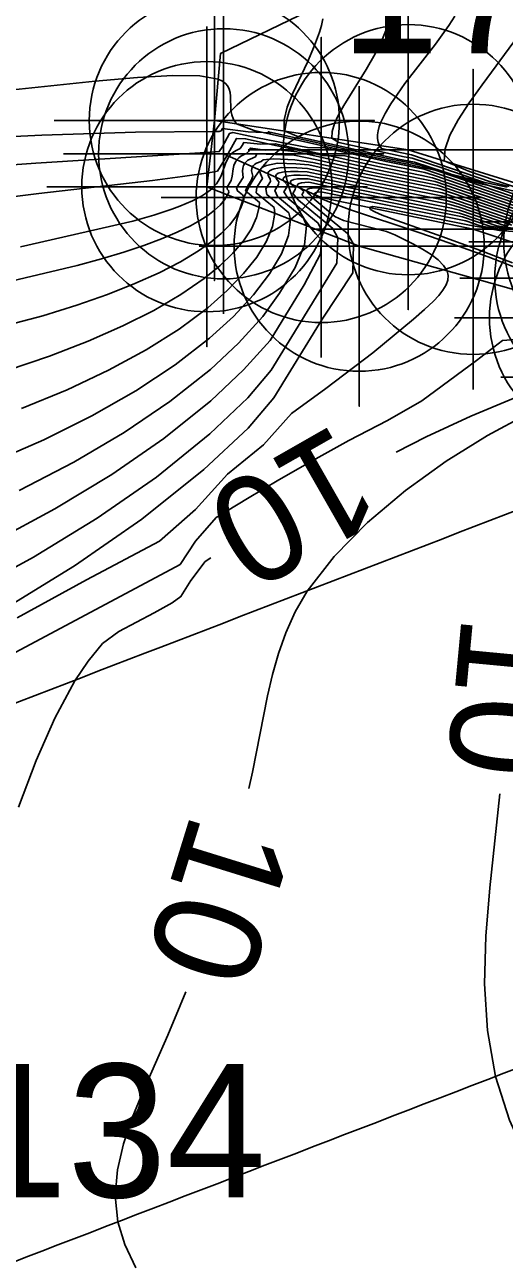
# Model space of a CAD drawing. Extents: x 2602990 to 2605851, y 618069 to 619180.
# Drawn here: x 2604039.77 to 2604048.75, y 618681.97 to 618705.14 of the extents above; entities that cross this region are included whole.
import ezdxf

# ---------------------------------------------------------------- set-up
doc = ezdxf.new("R2010")
doc.units = 0
for name, color, linetype in [('DTM Contours Major', 7, 'Continuous'), ('DTM Contours Major Text', 7, 'Continuous'), ('DTM Contours Minor', 7, 'Continuous'), ('DTM Contours Minor Text', 7, 'Continuous'), ('Exist DTM Breakline', 7, 'Continuous'), ('Exist DTM Breakline Cogo Number', 7, 'Continuous'), ('Exist DTM Breakline Cogo Point CELL', 7, 'Continuous'), ('Exist DTM Crownline', 7, 'Continuous'), ('Exist DTM Crownline Cogo Number', 7, 'Continuous'), ('Exist Roads EOP', 7, 'Continuous'), ('Exist Structure Major Bridge WW', 7, 'Continuous'), ('Exist Structure Major Bridge WW Cogo Point CELL', 7, 'Continuous'), ('Exist Structure Minor Head and End Wall Cogo Point CELL', 7, 'Continuous'), ('PH Exist DTM Breakline', 7, 'Continuous')]:
    doc.layers.add(name, color=color, linetype=linetype)

# ---------------------------------------------------------------- blocks, each defined once
blk = doc.blocks.new('EXIST DTM BREAKLINE COGO POINT')
at = {"layer": 'Exist DTM Breakline Cogo Point CELL'}
blk.add_lwpolyline([(0, 0.06), (0, -0.06), (0, 0), (0.06, 0), (-0.06, 0)], dxfattribs=at)
blk.add_circle((0, 0), 0.04688, dxfattribs=at)
blk = doc.blocks.new('EXIST STRUCTURE MINOR HEAD AND END WALL COGO POINT')
at = {"layer": 'Exist Structure Minor Head and End Wall Cogo Point CELL'}
blk.add_lwpolyline([(-0.06, 0), (0.06, 0), (0, 0), (0, 0.06), (0, -0.06)], dxfattribs=at)
blk.add_circle((0, 0), 0.04688, dxfattribs=at)
blk = doc.blocks.new('EXIST STRUCTURE MAJOR BRIDGE WW COGO POINT')
at = {"layer": 'Exist Structure Major Bridge WW Cogo Point CELL'}
blk.add_lwpolyline([(-0.06, 0), (0.06, 0), (0, 0), (0, 0.06), (0, -0.06)], dxfattribs=at)
blk.add_circle((0, 0), 0.04688, dxfattribs=at)

msp = doc.modelspace()

# ---------------------------------------------------------------- linework, layer by layer
at = {"layer": 'DTM Contours Major'}
for points in [[(2604046.614, 618705.238), (2604046.487, 618704.905), (2604046.335, 618704.593), (2604046.169, 618704.302), (2604045.747, 618703.626), (2604045.646, 618703.447), (2604045.571, 618703.285), (2604045.528, 618703.139), (2604045.524, 618703.012), (2604045.655, 618702.934), (2604046.877, 618702.664), (2604047.026, 618702.635), (2604047.603, 618702.448), (2604048.366, 618702.187), (2604048.808, 618702.093)], [(2604039.708, 618697.944), (2604040.562, 618698.298), (2604041.341, 618698.666), (2604042.042, 618699.046), (2604042.661, 618699.435), (2604043.197, 618699.833), (2604043.563, 618700.155), (2604043.871, 618700.474), (2604044.117, 618700.785), (2604044.299, 618701.082), (2604044.413, 618701.357), (2604044.456, 618701.605), (2604044.445, 618701.712), (2604044.107, 618701.991), (2604044.12, 618702.093), (2604044.223, 618702.255), (2604044.184, 618702.343), (2604044.177, 618702.38), (2604044.181, 618702.413), (2604044.192, 618702.435), (2604044.21, 618702.455), (2604044.234, 618702.473), (2604044.3, 618702.501), (2604044.508, 618702.543), (2604044.847, 618702.532), (2604045.094, 618702.51), (2604046.128, 618702.281), (2604047.59, 618701.989), (2604048.178, 618701.792), (2604049.31, 618701.405)], [(2604048.671, 618690.725), (2604048.482, 618688.962), (2604048.409, 618688.058), (2604048.386, 618687.166), (2604048.438, 618686.289), (2604048.59, 618685.43), (2604048.852, 618684.609), (2604049.221, 618683.806), (2604049.681, 618683.02), (2604050.221, 618682.248), (2604050.826, 618681.489)]]:
    msp.add_lwpolyline(points, dxfattribs=at)
at = {"layer": 'DTM Contours Minor'}
for points in [[(2604045.356, 618705.25), (2604045.327, 618705.124), (2604045.29, 618704.998), (2604045.2, 618704.748), (2604045.066, 618704.439), (2604044.794, 618703.856), (2604044.689, 618703.592), (2604044.629, 618703.354), (2604044.63, 618703.147), (2604044.897, 618703.039), (2604046.775, 618702.622), (2604047.073, 618702.563), (2604047.631, 618702.384), (2604048.125, 618702.215), (2604048.349, 618702.153), (2604048.914, 618702.026)], [(2604047.83, 618705.297), (2604047.713, 618705.121), (2604047.464, 618704.776), (2604046.893, 618704.034), (2604046.752, 618703.839), (2604046.627, 618703.653), (2604046.523, 618703.477), (2604046.444, 618703.312), (2604046.413, 618703.229), (2604046.392, 618703.149), (2604046.381, 618703.074), (2604046.381, 618703.004), (2604046.393, 618702.938), (2604046.417, 618702.877), (2604046.454, 618702.822), (2604046.951, 618702.712), (2604047.017, 618702.699), (2604048.499, 618702.196), (2604048.849, 618702.106)], [(2604049.262, 618705.282), (2604048.937, 618704.817), (2604048.342, 618704.012), (2604048.098, 618703.673), (2604047.892, 618703.359), (2604047.736, 618703.071), (2604047.645, 618702.813), (2604047.631, 618702.587), (2604048.101, 618702.386), (2604050.895, 618701.43), (2604051.252, 618701.4), (2604051.37, 618701.195), (2604051.857, 618700.102), (2604052.186, 618699.32), (2604052.232, 618699.277), (2604060.336, 618680.255)], [(2604050.557, 618701.412), (2604048.094, 618702.253), (2604047.461, 618702.415), (2604046.912, 618702.532), (2604046.476, 618702.622), (2604044.071, 618703.158), (2604043.737, 618703.281), (2604043.682, 618703.364), (2604043.649, 618703.451), (2604043.633, 618703.54), (2604043.624, 618703.802), (2604043.617, 618703.868), (2604043.601, 618703.929), (2604043.574, 618703.986), (2604043.532, 618704.037), (2604043.473, 618704.081), (2604043.394, 618704.118), (2604043.051, 618704.179), (2604042.541, 618704.186), (2604041.881, 618704.149), (2604041.09, 618704.079), (2604039.181, 618703.881)], [(2604050.262, 618701.457), (2604047.222, 618702.497), (2604046.989, 618702.548), (2604046.63, 618702.62), (2604044.334, 618703.132), (2604044.379, 618703.114), (2604043.958, 618703.129), (2604043.472, 618703.191), (2604043.448, 618703.148), (2604043.415, 618703.137), (2604043.299, 618703.137), (2604041.843, 618703.123), (2604040.091, 618703.07), (2604038.109, 618702.974)], [(2604050.122, 618701.451), (2604047.251, 618702.433), (2604046.539, 618702.575), (2604045.39, 618702.832), (2604045.066, 618702.84), (2604044.128, 618703.017), (2604043.67, 618703.118), (2604043.604, 618703.101), (2604043.466, 618702.845), (2604043.413, 618702.762), (2604043.255, 618702.751), (2604039.975, 618702.545), (2604038.574, 618702.443)], [(2604049.988, 618701.443), (2604047.411, 618702.324), (2604047.266, 618702.367), (2604046.447, 618702.531), (2604045.768, 618702.683), (2604045.352, 618702.685), (2604044.497, 618702.869), (2604043.908, 618703.001), (2604043.734, 618703.008), (2604043.551, 618702.671), (2604043.379, 618702.397), (2604043.212, 618702.365), (2604042.723, 618702.293), (2604042.162, 618702.221), (2604040.031, 618701.975), (2604039.171, 618701.872)], [(2604038.663, 618700.134), (2604040.753, 618700.627), (2604041.21, 618700.754), (2604041.625, 618700.878), (2604041.998, 618701.002), (2604042.33, 618701.125), (2604042.623, 618701.248), (2604042.876, 618701.37), (2604043.05, 618701.468), (2604043.2, 618701.565), (2604043.326, 618701.662), (2604043.43, 618701.759), (2604043.511, 618701.855), (2604043.571, 618701.951), (2604043.593, 618701.997), (2604043.59, 618702.032), (2604043.563, 618702.055), (2604043.561, 618702.092), (2604043.639, 618702.217), (2604043.658, 618702.298), (2604043.674, 618702.437), (2604043.689, 618702.5), (2604043.711, 618702.557), (2604043.745, 618702.609), (2604043.779, 618702.643), (2604043.821, 618702.673), (2604043.871, 618702.7), (2604043.927, 618702.723), (2604043.968, 618702.77), (2604043.998, 618702.827), (2604044.275, 618702.789), (2604044.524, 618702.793), (2604044.868, 618702.754), (2604046.347, 618702.425), (2604047.237, 618702.247), (2604047.46, 618702.2), (2604049.715, 618701.428)], [(2604039.687, 618700.979), (2604041.793, 618701.457), (2604042.187, 618701.569), (2604042.527, 618701.681), (2604042.677, 618701.736), (2604042.912, 618701.837), (2604043.084, 618701.927), (2604043.156, 618701.973), (2604043.221, 618702.019), (2604043.276, 618702.066), (2604043.301, 618702.089), (2604043.362, 618702.159), (2604043.395, 618702.206), (2604043.442, 618702.292), (2604043.477, 618702.377), (2604043.53, 618702.537), (2604043.56, 618702.609), (2604043.599, 618702.674), (2604043.638, 618702.717), (2604043.686, 618702.755), (2604043.742, 618702.789), (2604043.805, 618702.818), (2604043.843, 618702.873), (2604043.875, 618702.932), (2604044.189, 618702.898), (2604044.463, 618702.907), (2604046.419, 618702.473), (2604047.211, 618702.315), (2604047.409, 618702.271), (2604049.85, 618701.436)], [(2604038.105, 618699.156), (2604040.106, 618699.686), (2604040.742, 618699.885), (2604041.318, 618700.086), (2604041.833, 618700.288), (2604042.289, 618700.491), (2604042.686, 618700.695), (2604043.025, 618700.9), (2604043.254, 618701.063), (2604043.447, 618701.226), (2604043.605, 618701.385), (2604043.727, 618701.541), (2604043.814, 618701.692), (2604043.866, 618701.836), (2604043.88, 618701.903), (2604043.847, 618701.949), (2604043.754, 618702.025), (2604043.739, 618702.079), (2604043.863, 618702.276), (2604043.852, 618702.397), (2604043.855, 618702.451), (2604043.867, 618702.5), (2604043.89, 618702.543), (2604043.917, 618702.572), (2604043.95, 618702.598), (2604043.991, 618702.621), (2604044.09, 618702.663), (2604044.12, 618702.718), (2604044.819, 618702.692), (2604045.241, 618702.606), (2604046.274, 618702.377), (2604047.504, 618702.13), (2604049.58, 618701.42)], [(2604039.442, 618698.658), (2604040.235, 618698.93), (2604040.958, 618699.209), (2604041.609, 618699.495), (2604042.188, 618699.786), (2604042.695, 618700.082), (2604043.129, 618700.381), (2604043.423, 618700.621), (2604043.669, 618700.859), (2604043.867, 618701.091), (2604044.016, 618701.314), (2604044.114, 618701.525), (2604044.161, 618701.72), (2604044.166, 618701.809), (2604043.908, 618702.028), (2604043.957, 618702.129), (2604044.014, 618702.22), (2604044.042, 618702.3), (2604044.028, 618702.351), (2604044.021, 618702.398), (2604044.023, 618702.441), (2604044.036, 618702.478), (2604044.054, 618702.503), (2604044.079, 618702.526), (2604044.112, 618702.546), (2604044.196, 618702.577), (2604044.239, 618702.605), (2604044.432, 618702.625), (2604044.831, 618702.609), (2604045.166, 618702.558), (2604046.201, 618702.329), (2604047.547, 618702.06), (2604049.445, 618701.412)], [(2604039.147, 618696.933), (2604040.125, 618697.361), (2604041.028, 618697.811), (2604041.851, 618698.279), (2604042.588, 618698.764), (2604043.233, 618699.263), (2604043.678, 618699.671), (2604044.055, 618700.076), (2604044.357, 618700.47), (2604044.578, 618700.844), (2604044.712, 618701.187), (2604044.751, 618701.49), (2604044.72, 618701.613), (2604044.306, 618701.956), (2604044.287, 618702.062), (2604044.373, 618702.198), (2604044.368, 618702.249), (2604044.345, 618702.286), (2604044.331, 618702.319), (2604044.327, 618702.348), (2604044.331, 618702.368), (2604044.341, 618702.385), (2604044.358, 618702.401), (2604044.408, 618702.427), (2604044.442, 618702.437), (2604044.58, 618702.462), (2604044.868, 618702.459), (2604045.065, 618702.447), (2604046.058, 618702.232), (2604047.632, 618701.918), (2604047.895, 618701.835), (2604049.174, 618701.397)], [(2604039.195, 618695.457), (2604040.333, 618696.065), (2604041.399, 618696.708), (2604042.377, 618697.382), (2604043.253, 618698.088), (2604043.871, 618698.671), (2604044.367, 618699.223), (2604045.004, 618700.264), (2604045.312, 618700.843), (2604045.341, 618701.259), (2604045.268, 618701.417), (2604044.704, 618701.885), (2604044.624, 618702.004), (2604044.682, 618702.097), (2604044.689, 618702.139), (2604044.634, 618702.194), (2604044.618, 618702.218), (2604044.612, 618702.234), (2604044.611, 618702.248), (2604044.623, 618702.273), (2604044.653, 618702.292), (2604044.719, 618702.309), (2604044.811, 618702.318), (2604044.928, 618702.32), (2604045.067, 618702.315), (2604045.314, 618702.266), (2604045.925, 618702.133), (2604047.719, 618701.775), (2604047.91, 618701.721), (2604048.899, 618701.383)], [(2604039.665, 618696.413), (2604040.688, 618696.942), (2604041.632, 618697.497), (2604042.488, 618698.077), (2604043.247, 618698.68), (2604043.777, 618699.174), (2604044.229, 618699.668), (2604044.543, 618700.108), (2604044.839, 618700.59), (2604045.011, 618701.016), (2604045.046, 618701.375), (2604044.994, 618701.515), (2604044.505, 618701.921), (2604044.455, 618702.033), (2604044.526, 618702.146), (2604044.531, 618702.194), (2604044.483, 618702.257), (2604044.472, 618702.283), (2604044.471, 618702.3), (2604044.475, 618702.316), (2604044.485, 618702.331), (2604044.52, 618702.354), (2604044.545, 618702.364), (2604044.633, 618702.381), (2604044.751, 618702.389), (2604044.895, 618702.388), (2604045.062, 618702.38), (2604045.354, 618702.322), (2604045.99, 618702.183), (2604047.675, 618701.847), (2604047.904, 618701.777), (2604049.037, 618701.39)], [(2604038.668, 618694.472), (2604039.931, 618695.159), (2604041.126, 618695.889), (2604042.235, 618696.661), (2604043.239, 618697.473), (2604043.952, 618698.149), (2604044.388, 618698.664), (2604045.615, 618700.669), (2604045.636, 618701.144), (2604045.541, 618701.319), (2604044.901, 618701.85), (2604044.793, 618701.977), (2604044.838, 618702.049), (2604044.842, 618702.083), (2604044.783, 618702.132), (2604044.763, 618702.152), (2604044.754, 618702.167), (2604044.747, 618702.192), (2604044.756, 618702.212), (2604044.767, 618702.22), (2604044.811, 618702.238), (2604044.879, 618702.248), (2604044.969, 618702.252), (2604045.078, 618702.25), (2604045.863, 618702.083), (2604047.767, 618701.702), (2604047.913, 618701.666), (2604048.76, 618701.377)], [(2604039.368, 618694.183), (2604040.699, 618694.997), (2604041.961, 618695.871), (2604043.122, 618696.801), (2604043.955, 618697.58), (2604044.436, 618698.148), (2604045.342, 618699.621), (2604045.915, 618700.489), (2604045.931, 618701.029), (2604045.814, 618701.223), (2604045.097, 618701.817), (2604044.962, 618701.95), (2604044.994, 618702.002), (2604044.99, 618702.028), (2604044.909, 618702.087), (2604044.882, 618702.122), (2604044.881, 618702.141), (2604044.885, 618702.149), (2604044.91, 618702.165), (2604044.954, 618702.177), (2604045.016, 618702.183), (2604045.095, 618702.185), (2604045.8, 618702.033), (2604047.917, 618701.61), (2604048.618, 618701.371), (2604049.041, 618701.307)], [(2604039.628, 618694.026), (2604040.926, 618694.733), (2604042.293, 618695.463), (2604042.969, 618696.057), (2604043.568, 618696.714), (2604044.243, 618697.263), (2604044.767, 618697.85), (2604045.409, 618698.321), (2604046.289, 618698.987), (2604047.056, 618699.621), (2604047.258, 618699.799), (2604047.428, 618699.961), (2604047.527, 618700.067), (2604047.606, 618700.167), (2604047.663, 618700.261), (2604047.697, 618700.352), (2604047.704, 618700.44), (2604047.682, 618700.526), (2604047.619, 618700.629), (2604047.517, 618700.73), (2604047.384, 618700.831), (2604047.224, 618700.931), (2604047.044, 618701.03), (2604046.701, 618701.198), (2604046.548, 618701.265), (2604045.739, 618701.472), (2604045.58, 618701.545), (2604045.19, 618701.869), (2604045.126, 618701.944), (2604045.076, 618701.987), (2604045.054, 618702.022), (2604045.058, 618702.043), (2604045.079, 618702.06), (2604045.109, 618702.071), (2604045.204, 618702.083), (2604045.271, 618702.082), (2604045.807, 618701.968), (2604047.972, 618701.536), (2604048.484, 618701.363), (2604048.924, 618701.299)], [(2604048.963, 618700.587), (2604048.453, 618700.787), (2604047.919, 618700.981), (2604047.154, 618701.242), (2604045.853, 618701.676), (2604045.487, 618701.811), (2604045.319, 618701.882), (2604045.222, 618701.937), (2604045.2, 618701.957), (2604045.197, 618701.962), (2604045.196, 618701.977), (2604045.21, 618701.988), (2604045.251, 618701.999), (2604045.316, 618702.004), (2604048.034, 618701.461), (2604048.322, 618701.364), (2604048.8, 618701.291)], [(2604048.908, 618700.679), (2604048.311, 618700.91), (2604047.587, 618701.172), (2604046.657, 618701.499), (2604046.469, 618701.57), (2604046.33, 618701.63), (2604046.247, 618701.678), (2604046.231, 618701.711), (2604046.291, 618701.732), (2604046.541, 618701.696), (2604048.105, 618701.384), (2604048.667, 618701.284), (2604049.581, 618701.213)], [(2604038.847, 618692.982), (2604042.68, 618695.026), (2604042.969, 618695.458), (2604043.357, 618695.905), (2604043.945, 618696.262), (2604044.53, 618696.608), (2604045.113, 618696.943), (2604045.845, 618697.345), (2604046.567, 618697.722), (2604047.208, 618698.089), (2604048.232, 618698.849), (2604048.72, 618699.218), (2604049.199, 618699.258)], [(2604046.73, 618697.129), (2604047.289, 618697.413), (2604048.13, 618697.806), (2604048.921, 618698.134)], [(2604049.181, 618697.838), (2604048.44, 618697.441), (2604047.669, 618696.96), (2604046.907, 618696.411), (2604046.193, 618695.811), (2604045.565, 618695.176), (2604045.063, 618694.522), (2604044.838, 618694.134), (2604044.661, 618693.745), (2604044.522, 618693.353), (2604044.411, 618692.959), (2604044.32, 618692.561), (2604044.035, 618691.133), (2604043.971, 618690.827)], [(2604039.652, 618690.475), (2604039.985, 618691.348), (2604040.331, 618692.145), (2604040.707, 618692.844), (2604040.958, 618693.212), (2604041.225, 618693.542), (2604041.534, 618693.765), (2604041.862, 618693.945), (2604042.196, 618694.119), (2604042.534, 618694.302), (2604042.696, 618694.421), (2604042.883, 618694.726), (2604043.152, 618695.081), (2604043.257, 618695.147)], [(2604042.787, 618687.013), (2604042.684, 618686.76), (2604042.447, 618686.204), (2604041.986, 618685.153), (2604041.784, 618684.656), (2604041.618, 618684.165), (2604041.506, 618683.678), (2604041.466, 618683.192), (2604041.515, 618682.707), (2604041.643, 618682.279), (2604041.848, 618681.846)]]:
    msp.add_lwpolyline(points, dxfattribs=at)
at = {"layer": 'Exist DTM Breakline'}
msp.add_lwpolyline([(2604060.958, 618676.366), (2604061.263, 618674.533), (2604058.207, 618669.839), (2604057.223, 618667.442), (2604058.218, 618667.265), (2604062.849, 618674.251), (2604062.212, 618676.046), (2604052.021, 618699.937), (2604051.306, 618701.446), (2604046.957, 618702.796), (2604043.322, 618703.344), (2604043.182, 618702.103), (2604046.036, 618700.988), (2604050.822, 618699.646), (2604051.691, 618698.534)], dxfattribs=at)
at = {"layer": 'Exist DTM Crownline'}
msp.add_spline([(2603233.488, 618380.754), (2603285.185, 618400.095), (2603335.457, 618418.629), (2603390.812, 618439.069), (2603440.087, 618457.325), (2603493.996, 618477.231), (2603542.655, 618495.301), (2603600.808, 618516.867), (2603653.659, 618536.362), (2603706.222, 618555.742), (2603764.811, 618577.593), (2603823.52, 618599.847), (2603878.564, 618620.56), (2603937.951, 618643.078), (2603997.369, 618665.789), (2604036.209, 618680.665), (2604055.311, 618688.017)], degree=3, dxfattribs=at)
at = {"layer": 'Exist Roads EOP'}
msp.add_spline([(2603230.17, 618389.98), (2603282.929, 618409.597), (2603332.773, 618427.868), (2603388.167, 618448.413), (2603437.203, 618466.721), (2603490.778, 618486.527), (2603539.039, 618504.558), (2603597.451, 618526.156), (2603651.053, 618545.972), (2603705.208, 618566.084), (2603762.02, 618587.183), (2603820.334, 618609.162), (2603876.341, 618629.99), (2603934.909, 618652.28), (2603996.409, 618675.568), (2604033.216, 618689.957), (2604052.01, 618697.199)], degree=3, dxfattribs=at)
at = {"layer": 'Exist Structure Major Bridge WW'}
msp.add_lwpolyline([(2604050.92, 618700.387), (2604048.172, 618701.305), (2604045.325, 618701.901), (2604043.496, 618702.72)], dxfattribs=at)
at = {"layer": 'PH Exist DTM Breakline'}
msp.add_lwpolyline([(2604051.546, 618707.769), (2604047.562, 618706.243), (2604045.09, 618705.399), (2604043.438, 618704.601), (2604043.322, 618703.344)], dxfattribs=at)

# ---------------------------------------------------------------- block references
at = {"layer": 'Exist DTM Breakline Cogo Point CELL', "xscale": 50, "yscale": 50}
for p in [(2604043.322, 618703.344), (2604046.957, 618702.796), (2604043.182, 618702.103), (2604051.306, 618701.446), (2604046.036, 618700.988), (2604050.822, 618699.646), (2604051.691, 618698.534)]:
    msp.add_blockref('EXIST DTM BREAKLINE COGO POINT', p, dxfattribs=at)
at = {"layer": 'Exist Structure Major Bridge WW Cogo Point CELL', "xscale": 50, "yscale": 50}
for p in [(2604043.496, 618702.72), (2604045.325, 618701.901), (2604048.172, 618701.305), (2604050.92, 618700.387)]:
    msp.add_blockref('EXIST STRUCTURE MAJOR BRIDGE WW COGO POINT', p, dxfattribs=at)
at = {"layer": 'Exist Structure Minor Head and End Wall Cogo Point CELL', "xscale": 50, "yscale": 50}
msp.add_blockref('EXIST STRUCTURE MINOR HEAD AND END WALL COGO POINT', (2604051.09, 618701.069), dxfattribs=at)

# ---------------------------------------------------------------- texts
at = {"layer": 'DTM Contours Major Text'}
msp.add_text('10', height=2, rotation=264.6105, dxfattribs=at).set_placement((2604047.963, 618694.105))
at = {"layer": 'DTM Contours Minor Text'}
for rotation, p in [(209.7228, (2604045.605, 618697.687)), (252.7581, (2604042.906, 618690.427))]:
    msp.add_text('10', height=2, rotation=rotation, dxfattribs=at).set_placement(p)
at = {"layer": 'Exist DTM Breakline Cogo Number'}
msp.add_text('172', height=2.5, dxfattribs=at).set_placement((2604045.682, 618704.603))
at = {"layer": 'Exist DTM Crownline Cogo Number'}
msp.add_text('134', height=2.5, dxfattribs=at).set_placement((2604038.709, 618683.165))

doc.saveas('drawing.dxf')
